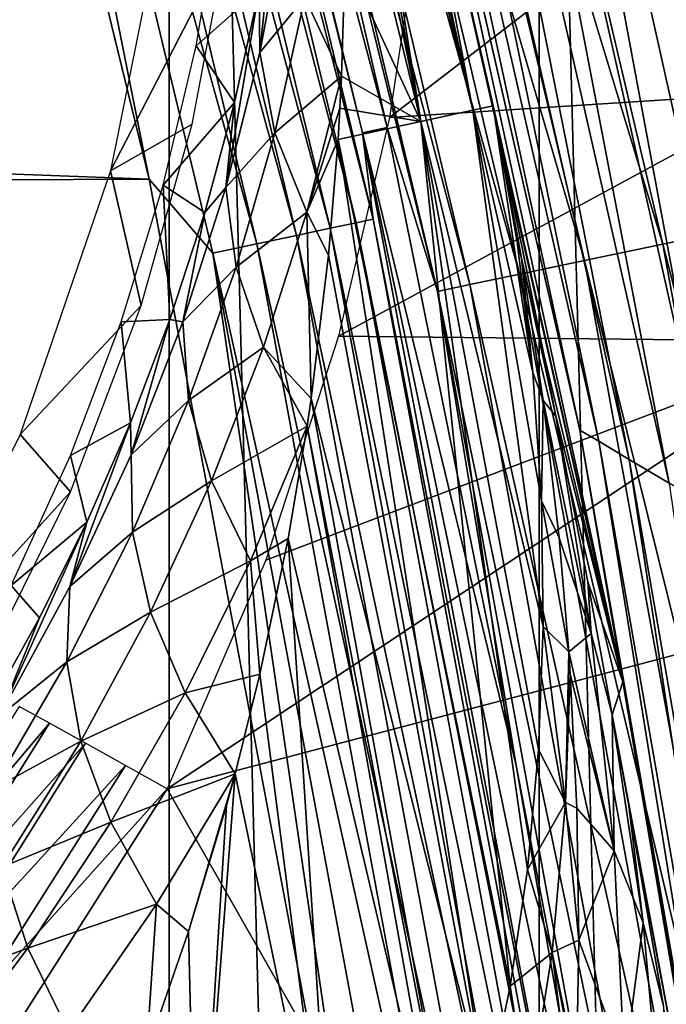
# Model space of a CAD drawing. Header units: millimetres. Extents: x -60 to 60, y -60 to 60.
# Tile 338 of 367: x 53.82 to 55.3, y 9.82 to 12.07. Entities that reach past the tile are written whole.
import ezdxf

# ---------------------------------------------------------------- set-up
doc = ezdxf.new("R2010")
doc.units = ezdxf.units.MM
doc.header["$LTSCALE"] = 81.481481
for name, color, linetype in [('102', 7, 'CONTINUOUS'), ('111', 7, 'CONTINUOUS'), ('113', 7, 'CONTINUOUS'), ('115', 7, 'CONTINUOUS'), ('117', 7, 'CONTINUOUS'), ('209', 7, 'CONTINUOUS'), ('210', 7, 'CONTINUOUS'), ('218', 7, 'CONTINUOUS'), ('224', 7, 'CONTINUOUS'), ('228', 7, 'CONTINUOUS'), ('265', 7, 'CONTINUOUS'), ('269', 7, 'CONTINUOUS'), ('279', 7, 'CONTINUOUS'), ('288', 7, 'CONTINUOUS'), ('296', 7, 'CONTINUOUS'), ('3', 7, 'CONTINUOUS'), ('309', 7, 'CONTINUOUS'), ('87', 7, 'CONTINUOUS'), ('88', 7, 'CONTINUOUS')]:
    doc.layers.add(name, color=color, linetype=linetype)

msp = doc.modelspace()

# ---------------------------------------------------------------- linework, layer by layer
at = {"layer": '102', "color": 7, "linetype": 'Continuous', "true_color": 0xf5f5f5}
for points in [[(53.5289, 10.0333, 2.1842), (53.8892, 10.459, 2.1066), (53.8201, 10.4974, 2.1842), (53.5289, 10.0333, 2.1842)], [(53.5936, 9.9877, 2.1066), (53.8892, 10.459, 2.1066), (53.5289, 10.0333, 2.1842), (53.5936, 9.9877, 2.1066)], [(53.5936, 9.9877, 2.1066), (53.9716, 10.4132, 2.0482), (53.8892, 10.459, 2.1066), (53.5936, 9.9877, 2.1066)], [(53.6707, 9.9335, 2.0482), (53.9716, 10.4132, 2.0482), (53.5936, 9.9877, 2.1066), (53.6707, 9.9335, 2.0482)], [(53.6707, 9.9335, 2.0482), (54.0632, 10.3623, 2.0121), (53.9716, 10.4132, 2.0482), (53.6707, 9.9335, 2.0482)], [(53.7191, 9.8209, 2.0121), (54.0632, 10.3623, 2.0121), (53.6707, 9.9335, 2.0482), (53.7191, 9.8209, 2.0121)], [(53.7191, 9.8209, 2.0121), (54.1589, 10.3091, 2), (54.0632, 10.3623, 2.0121), (53.7191, 9.8209, 2.0121)], [(53.808, 9.7569, 2), (54.1589, 10.3091, 2), (53.7191, 9.8209, 2.0121), (53.808, 9.7569, 2)]]:
    msp.add_3dface(points, dxfattribs=at)
at = {"layer": '111', "color": 7, "linetype": 'Continuous', "true_color": 0xf5f5f5}
for points in [[(55.4628, 12.456, 2.3139), (54.6672, 11.8442, 2.187), (55.5825, 11.9026, 2.1407), (55.4628, 12.456, 2.3139)], [(54.7402, 12.331, 2.3379), (54.6672, 11.8442, 2.187), (55.4628, 12.456, 2.3139), (54.7402, 12.331, 2.3379)], [(54.6672, 11.8442, 2.187), (54.5507, 11.3445, 2.0819), (55.5825, 11.9026, 2.1407), (54.6672, 11.8442, 2.187)], [(55.5825, 11.9026, 2.1407), (54.5507, 11.3445, 2.0819), (55.7022, 11.332, 2.0356), (55.5825, 11.9026, 2.1407)], [(54.3841, 10.8322, 2.0201), (54.1589, 10.3091, 2), (55.7022, 11.332, 2.0356), (54.3841, 10.8322, 2.0201)], [(54.1589, 10.3091, 2), (55.8209, 10.7472, 2), (55.7022, 11.332, 2.0356), (54.1589, 10.3091, 2)], [(54.5507, 11.3445, 2.0819), (54.3841, 10.8322, 2.0201), (55.7022, 11.332, 2.0356), (54.5507, 11.3445, 2.0819)]]:
    msp.add_3dface(points, dxfattribs=at)
at = {"layer": '113', "color": 7, "linetype": 'Continuous', "true_color": 0xf5f5f5}
for points in [[(54.6618, 11.8217, -1.4215), (53.8993, 14.6989, -2.5262), (54.3277, 13.2726, -1.4215), (54.6618, 11.8217, -1.4215)], [(54.6052, 11.8094, -2.5262), (53.8993, 14.6989, -2.5262), (54.6618, 11.8217, -1.4215), (54.6052, 11.8094, -2.5262)], [(54.9571, 10.3624, -1.4215), (54.6052, 11.8094, -2.5262), (54.6618, 11.8217, -1.4215), (54.9571, 10.3624, -1.4215)], [(55.2135, 8.8957, -1.4215), (54.6052, 11.8094, -2.5262), (54.9571, 10.3624, -1.4215), (55.2135, 8.8957, -1.4215)], [(55.1563, 8.8865, -2.5262), (54.6052, 11.8094, -2.5262), (55.2135, 8.8957, -1.4215), (55.1563, 8.8865, -2.5262)]]:
    msp.add_3dface(points, dxfattribs=at)
at = {"layer": '115', "color": 7, "linetype": 'Continuous', "true_color": 0xf5f5f5}
for points in [[(53.8993, 14.6989, -2.5262), (54.6052, 11.8094, -2.5262), (53.9472, 14.4551, -2.633), (53.8993, 14.6989, -2.5262)], [(54.1172, 11.7035, -3), (53.4176, 14.5672, -3), (53.5851, 14.3581, -2.9884), (54.1172, 11.7035, -3)], [(54.6298, 11.6119, -2.633), (53.9086, 14.4448, -2.7337), (53.9472, 14.4551, -2.633), (54.6298, 11.6119, -2.633)], [(54.6052, 11.8094, -2.5262), (54.6298, 11.6119, -2.633), (53.9472, 14.4551, -2.633), (54.6052, 11.8094, -2.5262)], [(54.5907, 11.6036, -2.7337), (53.8499, 14.4291, -2.8235), (53.9086, 14.4448, -2.7337), (54.5907, 11.6036, -2.7337)], [(54.5907, 11.6036, -2.7337), (53.9086, 14.4448, -2.7337), (54.6298, 11.6119, -2.633), (54.5907, 11.6036, -2.7337)], [(54.5313, 11.591, -2.8235), (53.774, 14.4087, -2.898), (53.8499, 14.4291, -2.8235), (54.5313, 11.591, -2.8235)], [(54.5313, 11.591, -2.8235), (53.8499, 14.4291, -2.8235), (54.5907, 11.6036, -2.7337), (54.5313, 11.591, -2.8235)], [(54.4544, 11.5746, -2.898), (53.6843, 14.3847, -2.9539), (53.774, 14.4087, -2.898), (54.4544, 11.5746, -2.898)], [(54.4544, 11.5746, -2.898), (53.774, 14.4087, -2.898), (54.5313, 11.591, -2.8235), (54.4544, 11.5746, -2.898)], [(54.3636, 11.5553, -2.9539), (53.5851, 14.3581, -2.9884), (53.6843, 14.3847, -2.9539), (54.3636, 11.5553, -2.9539)], [(54.3636, 11.5553, -2.9539), (53.6843, 14.3847, -2.9539), (54.4544, 11.5746, -2.898), (54.3636, 11.5553, -2.9539)], [(54.2631, 11.534, -2.9884), (53.5851, 14.3581, -2.9884), (54.3636, 11.5553, -2.9539), (54.2631, 11.534, -2.9884)], [(54.2631, 11.534, -2.9884), (54.1172, 11.7035, -3), (53.5851, 14.3581, -2.9884), (54.2631, 11.534, -2.9884)], [(54.6052, 11.8094, -2.5262), (55.1563, 8.8865, -2.5262), (54.6298, 11.6119, -2.633), (54.6052, 11.8094, -2.5262)], [(54.6634, 8.8067, -3), (54.1172, 11.7035, -3), (54.2631, 11.534, -2.9884), (54.6634, 8.8067, -3)], [(55.1232, 8.7307, -2.7337), (54.5313, 11.591, -2.8235), (54.5907, 11.6036, -2.7337), (55.1232, 8.7307, -2.7337)], [(55.1627, 8.7369, -2.633), (54.5907, 11.6036, -2.7337), (54.6298, 11.6119, -2.633), (55.1627, 8.7369, -2.633)], [(55.1232, 8.7307, -2.7337), (54.5907, 11.6036, -2.7337), (55.1627, 8.7369, -2.633), (55.1232, 8.7307, -2.7337)], [(55.1563, 8.8865, -2.5262), (55.1627, 8.7369, -2.633), (54.6298, 11.6119, -2.633), (55.1563, 8.8865, -2.5262)], [(54.9855, 8.7089, -2.898), (54.3636, 11.5553, -2.9539), (54.4544, 11.5746, -2.898), (54.9855, 8.7089, -2.898)], [(55.0632, 8.7212, -2.8235), (54.4544, 11.5746, -2.898), (54.5313, 11.591, -2.8235), (55.0632, 8.7212, -2.8235)], [(54.9855, 8.7089, -2.898), (54.4544, 11.5746, -2.898), (55.0632, 8.7212, -2.8235), (54.9855, 8.7089, -2.898)], [(55.0632, 8.7212, -2.8235), (54.5313, 11.591, -2.8235), (55.1232, 8.7307, -2.7337), (55.0632, 8.7212, -2.8235)], [(54.8938, 8.6943, -2.9539), (54.2631, 11.534, -2.9884), (54.3636, 11.5553, -2.9539), (54.8938, 8.6943, -2.9539)], [(54.8938, 8.6943, -2.9539), (54.3636, 11.5553, -2.9539), (54.9855, 8.7089, -2.898), (54.8938, 8.6943, -2.9539)], [(54.7924, 8.6783, -2.9884), (54.2631, 11.534, -2.9884), (54.8938, 8.6943, -2.9539), (54.7924, 8.6783, -2.9884)], [(54.7924, 8.6783, -2.9884), (54.6634, 8.8067, -3), (54.2631, 11.534, -2.9884), (54.7924, 8.6783, -2.9884)]]:
    msp.add_3dface(points, dxfattribs=at)
at = {"layer": '117', "color": 7, "linetype": 'Continuous', "true_color": 0xf5f5f5}
for points in [[(55.4669, 14.862), (56.1687, 11.9386), (55.2882, 14.5604, -0.021), (55.4669, 14.862)], [(55.2882, 14.5604, -0.021), (55.9644, 11.6949, -0.021), (55.0512, 14.498, -0.0841), (55.2882, 14.5604, -0.021)], [(55.2882, 14.5604, -0.021), (56.1687, 11.9386), (55.9644, 11.6949, -0.021), (55.2882, 14.5604, -0.021)], [(55.0512, 14.498, -0.0841), (55.7246, 11.6448, -0.0841), (54.8279, 14.4392, -0.1875), (55.0512, 14.498, -0.0841)], [(55.0512, 14.498, -0.0841), (55.9644, 11.6949, -0.021), (55.7246, 11.6448, -0.0841), (55.0512, 14.498, -0.0841)], [(54.8279, 14.4392, -0.1875), (55.4985, 11.5976, -0.1875), (54.6245, 14.3856, -0.3282), (54.8279, 14.4392, -0.1875)], [(54.8279, 14.4392, -0.1875), (55.7246, 11.6448, -0.0841), (55.4985, 11.5976, -0.1875), (54.8279, 14.4392, -0.1875)], [(54.6245, 14.3856, -0.3282), (55.2927, 11.5545, -0.3282), (54.447, 14.3389, -0.5022), (54.6245, 14.3856, -0.3282)], [(54.6245, 14.3856, -0.3282), (55.4985, 11.5976, -0.1875), (55.2927, 11.5545, -0.3282), (54.6245, 14.3856, -0.3282)], [(54.447, 14.3389, -0.5022), (55.1129, 11.517, -0.5022), (54.3002, 14.3002, -0.7047), (54.447, 14.3389, -0.5022)], [(54.447, 14.3389, -0.5022), (55.2927, 11.5545, -0.3282), (55.1129, 11.517, -0.5022), (54.447, 14.3389, -0.5022)], [(54.3002, 14.3002, -0.7047), (54.9644, 11.4859, -0.7047), (54.1884, 14.2708, -0.9298), (54.3002, 14.3002, -0.7047)], [(54.3002, 14.3002, -0.7047), (55.1129, 11.517, -0.5022), (54.9644, 11.4859, -0.7047), (54.3002, 14.3002, -0.7047)], [(54.1884, 14.2708, -0.9298), (54.8512, 11.4623, -0.9298), (54.1148, 14.2514, -1.1711), (54.1884, 14.2708, -0.9298)], [(54.1884, 14.2708, -0.9298), (54.9644, 11.4859, -0.7047), (54.8512, 11.4623, -0.9298), (54.1884, 14.2708, -0.9298)], [(54.1148, 14.2514, -1.1711), (54.8512, 11.4623, -0.9298), (54.7767, 11.4467, -1.1711), (54.1148, 14.2514, -1.1711)], [(54.3277, 13.2726, -1.4215), (54.1148, 14.2514, -1.1711), (54.7767, 11.4467, -1.1711), (54.3277, 13.2726, -1.4215)], [(54.6618, 11.8217, -1.4215), (54.3277, 13.2726, -1.4215), (54.7767, 11.4467, -1.1711), (54.6618, 11.8217, -1.4215)], [(54.9571, 10.3624, -1.4215), (54.6618, 11.8217, -1.4215), (54.7767, 11.4467, -1.1711), (54.9571, 10.3624, -1.4215)], [(55.4985, 11.5976, -0.1875), (56.022, 8.7252, -0.1875), (55.2927, 11.5545, -0.3282), (55.4985, 11.5976, -0.1875)], [(55.2927, 11.5545, -0.3282), (55.8142, 8.6928, -0.3282), (55.1129, 11.517, -0.5022), (55.2927, 11.5545, -0.3282)], [(55.2927, 11.5545, -0.3282), (56.022, 8.7252, -0.1875), (55.8142, 8.6928, -0.3282), (55.2927, 11.5545, -0.3282)], [(55.1129, 11.517, -0.5022), (55.6327, 8.6646, -0.5022), (54.9644, 11.4859, -0.7047), (55.1129, 11.517, -0.5022)], [(55.1129, 11.517, -0.5022), (55.8142, 8.6928, -0.3282), (55.6327, 8.6646, -0.5022), (55.1129, 11.517, -0.5022)], [(54.9644, 11.4859, -0.7047), (55.4828, 8.6412, -0.7047), (54.8512, 11.4623, -0.9298), (54.9644, 11.4859, -0.7047)], [(54.9644, 11.4859, -0.7047), (55.6327, 8.6646, -0.5022), (55.4828, 8.6412, -0.7047), (54.9644, 11.4859, -0.7047)], [(54.8512, 11.4623, -0.9298), (55.3686, 8.6234, -0.9298), (54.7767, 11.4467, -1.1711), (54.8512, 11.4623, -0.9298)], [(54.8512, 11.4623, -0.9298), (55.4828, 8.6412, -0.7047), (55.3686, 8.6234, -0.9298), (54.8512, 11.4623, -0.9298)], [(54.7767, 11.4467, -1.1711), (55.3686, 8.6234, -0.9298), (55.2934, 8.6117, -1.1711), (54.7767, 11.4467, -1.1711)], [(54.9571, 10.3624, -1.4215), (54.7767, 11.4467, -1.1711), (55.2934, 8.6117, -1.1711), (54.9571, 10.3624, -1.4215)], [(55.2135, 8.8957, -1.4215), (54.9571, 10.3624, -1.4215), (55.2934, 8.6117, -1.1711), (55.2135, 8.8957, -1.4215)]]:
    msp.add_3dface(points, dxfattribs=at)
at = {"layer": '209', "color": 151, "linetype": 'Continuous', "true_color": 0x7dbfed}
for points in [[(53.6, 0, 28.5), (54.1628, -17.5981, 28.5), (53.1675, 20.4088, 28.5), (53.6, 0, 28.5)], [(53.1675, 20.4088, 28.5), (54.1628, -17.5981, 28.5), (54.1628, 17.5981, 28.5), (53.1675, 20.4088, 28.5)], [(54.1628, 17.5981, 28.5), (55.0096, -14.7394, 28.5), (55.0096, 14.7394, 28.5), (54.1628, 17.5981, 28.5)], [(54.1628, -17.5981, 28.5), (55.0096, -14.7394, 28.5), (54.1628, 17.5981, 28.5), (54.1628, -17.5981, 28.5)], [(55.0096, 14.7394, 28.5), (55.7056, -11.8402, 28.5), (55.7056, 11.8402, 28.5), (55.0096, 14.7394, 28.5)], [(55.0096, -14.7394, 28.5), (55.7056, -11.8402, 28.5), (55.0096, 14.7394, 28.5), (55.0096, -14.7394, 28.5)]]:
    msp.add_3dface(points, dxfattribs=at)
at = {"layer": '210', "color": 151, "linetype": 'Continuous', "true_color": 0x7dbfed}
for points in [[(54.8145, 14.5034, 25.5), (54.9718, 14.9035, 25.5), (55.477, 11.7158, 25.5), (54.8145, 14.5034, 25.5)], [(54.9718, 14.9035, 25.5), (55.6694, 12.0389, 25.5), (55.477, 11.7158, 25.5), (54.9718, 14.9035, 25.5)]]:
    msp.add_3dface(points, dxfattribs=at)
at = {"layer": '218', "color": 151, "linetype": 'Continuous', "true_color": 0x7dbfed}
for points in [[(54.2789, 12.3304, 13.9913), (54.3692, 12.1365, 20.7804), (54.2247, 12.0079, 13.9913), (54.2789, 12.3304, 13.9913)], [(54.3692, 12.1365, 20.7804), (54.3129, 11.8784, 20.4846), (54.2247, 12.0079, 13.9913), (54.3692, 12.1365, 20.7804)], [(54.2247, 12.0079, 13.9913), (54.3129, 11.8784, 20.4846), (54.1495, 11.6897, 13.9913), (54.2247, 12.0079, 13.9913)], [(54.3129, 11.8784, 20.4846), (54.2445, 11.6268, 20.1994), (54.1495, 11.6897, 13.9913), (54.3129, 11.8784, 20.4846)], [(54.1495, 11.6897, 13.9913), (54.1648, 11.3825, 19.9254), (54.0536, 11.377, 13.9913), (54.1495, 11.6897, 13.9913)], [(54.2445, 11.6268, 20.1994), (54.1648, 11.3825, 19.9254), (54.1495, 11.6897, 13.9913), (54.2445, 11.6268, 20.1994)], [(54.0536, 11.377, 13.9913), (54.0746, 11.1463, 19.6634), (53.9376, 11.0713, 13.9913), (54.0536, 11.377, 13.9913)], [(54.1648, 11.3825, 19.9254), (54.0746, 11.1463, 19.6634), (54.0536, 11.377, 13.9913), (54.1648, 11.3825, 19.9254)], [(54.0746, 11.1463, 19.6634), (53.9748, 10.9187, 19.4137), (53.9376, 11.0713, 13.9913), (54.0746, 11.1463, 19.6634)], [(53.9376, 11.0713, 13.9913), (53.9748, 10.9187, 19.4137), (53.8019, 10.7737, 13.9913), (53.9376, 11.0713, 13.9913)], [(53.9748, 10.9187, 19.4137), (53.8662, 10.7001, 19.1766), (53.8019, 10.7737, 13.9913), (53.9748, 10.9187, 19.4137)], [(53.8662, 10.7001, 19.1766), (53.7499, 10.491, 18.9526), (53.8019, 10.7737, 13.9913), (53.8662, 10.7001, 19.1766)]]:
    msp.add_3dface(points, dxfattribs=at)
at = {"layer": '224', "color": 151, "linetype": 'Continuous', "true_color": 0x7dbfed}
msp.add_3dface([(55.6694, 12.0389, 25.5), (54.9718, 14.9035, 25.5), (55.346, 13.9063, 25.5123), (55.6694, 12.0389, 25.5)], dxfattribs=at)
at = {"layer": '228', "color": 151, "linetype": 'Continuous', "true_color": 0x7dbfed}
for points in [[(55.0096, 14.7394, 28.5), (55.7056, 11.8402, 28.5), (55.1793, 14.5317, 28.4876), (55.0096, 14.7394, 28.5)], [(55.2816, 14.5587, 28.4507), (55.9578, 11.6935, 28.4507), (55.3734, 14.5828, 28.3911), (55.2816, 14.5587, 28.4507)], [(55.1793, 14.5317, 28.4876), (55.8542, 11.6719, 28.4876), (55.2816, 14.5587, 28.4507), (55.1793, 14.5317, 28.4876)], [(55.2816, 14.5587, 28.4507), (55.8542, 11.6719, 28.4876), (55.9578, 11.6935, 28.4507), (55.2816, 14.5587, 28.4507)], [(55.1793, 14.5317, 28.4876), (55.7056, 11.8402, 28.5), (55.8542, 11.6719, 28.4876), (55.1793, 14.5317, 28.4876)]]:
    msp.add_3dface(points, dxfattribs=at)
at = {"layer": '265', "color": 151, "linetype": 'Continuous', "true_color": 0x7dbfed}
for points in [[(54.6169, 13.249, 25.0087), (55.2011, 10.5535, 25.0087), (54.6255, 13.0945, 23.4127), (54.6169, 13.249, 25.0087)], [(54.6255, 13.0945, 23.4127), (55.2011, 10.5535, 25.0087), (54.9043, 11.8711, 23.4127), (54.6255, 13.0945, 23.4127)], [(54.9043, 11.8711, 23.4127), (55.2011, 10.5535, 25.0087), (54.9065, 11.8612, 23.4127), (54.9043, 11.8711, 23.4127)], [(54.9065, 11.8612, 23.4127), (55.2011, 10.5535, 25.0087), (55.0194, 11.3062, 23.1848), (54.9065, 11.8612, 23.4127)], [(55.0194, 11.3062, 23.1848), (55.2011, 10.5535, 25.0087), (55.0479, 11.1614, 23.1245), (55.0194, 11.3062, 23.1848)], [(55.0479, 11.1614, 23.1245), (55.2011, 10.5535, 25.0087), (55.1205, 10.7826, 22.9642), (55.0479, 11.1614, 23.1245)], [(55.1205, 10.7826, 22.9642), (55.2011, 10.5535, 25.0087), (55.1768, 10.4784, 22.8324), (55.1205, 10.7826, 22.9642)], [(55.2011, 10.5535, 25.0087), (55.5846, 8.3, 25.0087), (55.1768, 10.4784, 22.8324), (55.2011, 10.5535, 25.0087)], [(55.1768, 10.4784, 22.8324), (55.5846, 8.3, 25.0087), (55.2143, 10.2699, 22.7401), (55.1768, 10.4784, 22.8324)], [(55.2143, 10.2699, 22.7401), (55.5846, 8.3, 25.0087), (55.2938, 9.8119, 22.5304), (55.2143, 10.2699, 22.7401)]]:
    msp.add_3dface(points, dxfattribs=at)
at = {"layer": '269', "color": 151, "linetype": 'Continuous', "true_color": 0x7dbfed}
for points in [[(54.3175, 14.3186, 23.4127), (54.8576, 11.861, 22.8044), (54.3976, 13.9666, 23.1557), (54.3175, 14.3186, 23.4127)], [(54.3175, 14.3186, 23.4127), (54.6255, 13.0945, 23.4127), (54.8576, 11.861, 22.8044), (54.3175, 14.3186, 23.4127)], [(54.3976, 13.9666, 23.1557), (54.8576, 11.861, 22.8044), (54.4621, 13.6131, 22.9003), (54.3976, 13.9666, 23.1557)], [(54.4621, 13.6131, 22.9003), (54.8576, 11.861, 22.8044), (54.4743, 13.535, 22.8443), (54.4621, 13.6131, 22.9003)], [(54.4743, 13.535, 22.8443), (54.8576, 11.861, 22.8044), (54.5112, 13.2591, 22.6473), (54.4743, 13.535, 22.8443)], [(54.5112, 13.2591, 22.6473), (54.7387, 11.8353, 22.2064), (54.5447, 12.9059, 22.3976), (54.5112, 13.2591, 22.6473)], [(54.8576, 11.861, 22.8044), (54.7387, 11.8353, 22.2064), (54.5112, 13.2591, 22.6473), (54.8576, 11.861, 22.8044)], [(54.6255, 13.0945, 23.4127), (54.9043, 11.8711, 23.4127), (54.8576, 11.861, 22.8044), (54.6255, 13.0945, 23.4127)], [(54.5447, 12.9059, 22.3976), (54.7387, 11.8353, 22.2064), (54.5552, 12.7393, 22.2806), (54.5447, 12.9059, 22.3976)], [(54.5552, 12.7393, 22.2806), (54.7387, 11.8353, 22.2064), (54.5628, 12.555, 22.1519), (54.5552, 12.7393, 22.2806)], [(54.5628, 12.555, 22.1519), (54.7387, 11.8353, 22.2064), (54.5657, 12.2077, 21.9112), (54.5628, 12.555, 22.1519)], [(54.5657, 12.2077, 21.9112), (54.7387, 11.8353, 22.2064), (54.5577, 11.9384, 21.7263), (54.5657, 12.2077, 21.9112)], [(54.5577, 11.9384, 21.7263), (54.7387, 11.8353, 22.2064), (54.5539, 11.8654, 21.6765), (54.5577, 11.9384, 21.7263)], [(54.9043, 11.8711, 23.4127), (54.9949, 11.2613, 22.8873), (54.8576, 11.861, 22.8044), (54.9043, 11.8711, 23.4127)], [(54.9949, 11.2613, 22.8873), (54.9043, 11.8711, 23.4127), (54.9589, 11.5597, 23.1488), (54.9949, 11.2613, 22.8873)], [(54.9043, 11.8711, 23.4127), (54.9065, 11.8612, 23.4127), (54.9589, 11.5597, 23.1488), (54.9043, 11.8711, 23.4127)], [(54.7387, 11.8353, 22.2064), (54.5496, 11.7937, 21.6275), (54.5539, 11.8654, 21.6765), (54.7387, 11.8353, 22.2064)], [(54.8576, 11.861, 22.8044), (55.019, 10.6801, 22.377), (54.7387, 11.8353, 22.2064), (54.8576, 11.861, 22.8044)], [(54.9949, 11.2613, 22.8873), (55.0148, 10.9677, 22.6297), (54.8576, 11.861, 22.8044), (54.9949, 11.2613, 22.8873)], [(55.0148, 10.9677, 22.6297), (55.019, 10.6801, 22.377), (54.8576, 11.861, 22.8044), (55.0148, 10.9677, 22.6297)], [(54.7387, 11.8353, 22.2064), (54.9429, 9.8579, 21.6533), (54.5496, 11.7937, 21.6275), (54.7387, 11.8353, 22.2064)], [(54.9825, 10.1249, 21.8885), (54.9429, 9.8579, 21.6533), (54.7387, 11.8353, 22.2064), (54.9825, 10.1249, 21.8885)], [(55.019, 10.6801, 22.377), (55.0081, 10.3991, 22.1299), (54.7387, 11.8353, 22.2064), (55.019, 10.6801, 22.377)], [(55.0081, 10.3991, 22.1299), (54.9825, 10.1249, 21.8885), (54.7387, 11.8353, 22.2064), (55.0081, 10.3991, 22.1299)], [(54.5496, 11.7937, 21.6275), (54.8899, 9.5991, 21.4251), (54.5279, 11.5296, 21.4483), (54.5496, 11.7937, 21.6275)], [(54.9429, 9.8579, 21.6533), (54.8899, 9.5991, 21.4251), (54.5496, 11.7937, 21.6275), (54.9429, 9.8579, 21.6533)], [(54.5279, 11.5296, 21.4483), (54.8899, 9.5991, 21.4251), (54.4881, 11.2013, 21.2276), (54.5279, 11.5296, 21.4483)], [(54.4881, 11.2013, 21.2276), (54.8243, 9.3493, 21.2047), (54.4788, 11.1381, 21.1854), (54.4881, 11.2013, 21.2276)], [(54.8899, 9.5991, 21.4251), (54.8243, 9.3493, 21.2047), (54.4881, 11.2013, 21.2276), (54.8899, 9.5991, 21.4251)], [(54.4788, 11.1381, 21.1854), (54.8087, 9.2971, 21.1586), (54.4354, 10.8815, 21.0147), (54.4788, 11.1381, 21.1854)], [(54.8243, 9.3493, 21.2047), (54.8087, 9.2971, 21.1586), (54.4788, 11.1381, 21.1854), (54.8243, 9.3493, 21.2047)], [(54.4354, 10.8815, 21.0147), (54.5402, 9.252, 20.7047), (54.3705, 10.5712, 20.8103), (54.4354, 10.8815, 21.0147)], [(54.8087, 9.2971, 21.1586), (54.5402, 9.252, 20.7047), (54.4354, 10.8815, 21.0147), (54.8087, 9.2971, 21.1586)], [(54.3705, 10.5712, 20.8103), (54.5402, 9.252, 20.7047), (54.3139, 10.3437, 20.6617), (54.3705, 10.5712, 20.8103)], [(54.3139, 10.3437, 20.6617), (54.2261, 9.1987, 20.2823), (54.2943, 10.2713, 20.6147), (54.3139, 10.3437, 20.6617)], [(54.5402, 9.252, 20.7047), (54.2261, 9.1987, 20.2823), (54.3139, 10.3437, 20.6617), (54.5402, 9.252, 20.7047)], [(54.2943, 10.2713, 20.6147), (54.2261, 9.1987, 20.2823), (54.2076, 9.9825, 20.4284), (54.2943, 10.2713, 20.6147)], [(54.2076, 9.9825, 20.4284), (54.2261, 9.1987, 20.2823), (54.1112, 9.7052, 20.2515), (54.2076, 9.9825, 20.4284)]]:
    msp.add_3dface(points, dxfattribs=at)
at = {"layer": '279', "color": 151, "linetype": 'Continuous', "true_color": 0x7dbfed}
for points in [[(54.3692, 12.1365, 20.7804), (54.4126, 12.4004, 21.0861), (54.3704, 11.9927, 21.0129), (54.3692, 12.1365, 20.7804)], [(54.3704, 11.9927, 21.0129), (54.4126, 12.4004, 21.0861), (54.4287, 12.3021, 21.3726), (54.3704, 11.9927, 21.0129)], [(54.3704, 11.9927, 21.0129), (54.4287, 12.3021, 21.3726), (54.4737, 12.1184, 21.5546), (54.3704, 11.9927, 21.0129)], [(54.5657, 12.2077, 21.9112), (54.5577, 11.9384, 21.7263), (54.4737, 12.1184, 21.5546), (54.5657, 12.2077, 21.9112)], [(54.2925, 11.6841, 20.6579), (54.3692, 12.1365, 20.7804), (54.3704, 11.9927, 21.0129), (54.2925, 11.6841, 20.6579)], [(54.3129, 11.8784, 20.4846), (54.3692, 12.1365, 20.7804), (54.2925, 11.6841, 20.6579), (54.3129, 11.8784, 20.4846)], [(54.4046, 11.8092, 21.1975), (54.3704, 11.9927, 21.0129), (54.4737, 12.1184, 21.5546), (54.4046, 11.8092, 21.1975)], [(54.5577, 11.9384, 21.7263), (54.4046, 11.8092, 21.1975), (54.4737, 12.1184, 21.5546), (54.5577, 11.9384, 21.7263)], [(54.2925, 11.6841, 20.6579), (54.3704, 11.9927, 21.0129), (54.4046, 11.8092, 21.1975), (54.2925, 11.6841, 20.6579)], [(54.4046, 11.8092, 21.1975), (54.5577, 11.9384, 21.7263), (54.4779, 11.6274, 21.3721), (54.4046, 11.8092, 21.1975)], [(54.5577, 11.9384, 21.7263), (54.5539, 11.8654, 21.6765), (54.4779, 11.6274, 21.3721), (54.5577, 11.9384, 21.7263)], [(54.2445, 11.6268, 20.1994), (54.3129, 11.8784, 20.4846), (54.2925, 11.6841, 20.6579), (54.2445, 11.6268, 20.1994)], [(54.5539, 11.8654, 21.6765), (54.5496, 11.7937, 21.6275), (54.4779, 11.6274, 21.3721), (54.5539, 11.8654, 21.6765)], [(54.316, 11.5018, 20.8455), (54.2925, 11.6841, 20.6579), (54.4046, 11.8092, 21.1975), (54.316, 11.5018, 20.8455)], [(54.316, 11.5018, 20.8455), (54.4046, 11.8092, 21.1975), (54.4779, 11.6274, 21.3721), (54.316, 11.5018, 20.8455)], [(54.5496, 11.7937, 21.6275), (54.5279, 11.5296, 21.4483), (54.4779, 11.6274, 21.3721), (54.5496, 11.7937, 21.6275)], [(54.1945, 11.3773, 20.3086), (54.2925, 11.6841, 20.6579), (54.316, 11.5018, 20.8455), (54.1945, 11.3773, 20.3086)], [(54.1945, 11.3773, 20.3086), (54.2445, 11.6268, 20.1994), (54.2925, 11.6841, 20.6579), (54.1945, 11.3773, 20.3086)], [(54.1648, 11.3825, 19.9254), (54.2445, 11.6268, 20.1994), (54.1945, 11.3773, 20.3086), (54.1648, 11.3825, 19.9254)], [(54.3786, 11.3187, 21.0229), (54.316, 11.5018, 20.8455), (54.4779, 11.6274, 21.3721), (54.3786, 11.3187, 21.0229)], [(54.4881, 11.2013, 21.2276), (54.3786, 11.3187, 21.0229), (54.4779, 11.6274, 21.3721), (54.4881, 11.2013, 21.2276)], [(54.5279, 11.5296, 21.4483), (54.4881, 11.2013, 21.2276), (54.4779, 11.6274, 21.3721), (54.5279, 11.5296, 21.4483)], [(54.2075, 11.1972, 20.4994), (54.1945, 11.3773, 20.3086), (54.316, 11.5018, 20.8455), (54.2075, 11.1972, 20.4994)], [(54.2075, 11.1972, 20.4994), (54.316, 11.5018, 20.8455), (54.3786, 11.3187, 21.0229), (54.2075, 11.1972, 20.4994)], [(54.0746, 11.1463, 19.6634), (54.1648, 11.3825, 19.9254), (54.0759, 11.0728, 19.966), (54.0746, 11.1463, 19.6634)], [(54.0759, 11.0728, 19.966), (54.1648, 11.3825, 19.9254), (54.1945, 11.3773, 20.3086), (54.0759, 11.0728, 19.966)], [(54.0759, 11.0728, 19.966), (54.1945, 11.3773, 20.3086), (54.2075, 11.1972, 20.4994), (54.0759, 11.0728, 19.966)], [(54.2596, 11.0137, 20.68), (54.2075, 11.1972, 20.4994), (54.3786, 11.3187, 21.0229), (54.2596, 11.0137, 20.68)], [(54.4788, 11.1381, 21.1854), (54.2596, 11.0137, 20.68), (54.3786, 11.3187, 21.0229), (54.4788, 11.1381, 21.1854)], [(54.4881, 11.2013, 21.2276), (54.4788, 11.1381, 21.1854), (54.3786, 11.3187, 21.0229), (54.4881, 11.2013, 21.2276)], [(54.0789, 10.8961, 20.1604), (54.0759, 11.0728, 19.966), (54.2075, 11.1972, 20.4994), (54.0789, 10.8961, 20.1604)], [(54.0789, 10.8961, 20.1604), (54.2075, 11.1972, 20.4994), (54.2596, 11.0137, 20.68), (54.0789, 10.8961, 20.1604)], [(53.936, 10.7718, 19.6312), (54.0746, 11.1463, 19.6634), (54.0759, 11.0728, 19.966), (53.936, 10.7718, 19.6312)], [(53.9748, 10.9187, 19.4137), (54.0746, 11.1463, 19.6634), (53.936, 10.7718, 19.6312), (53.9748, 10.9187, 19.4137)], [(54.2596, 11.0137, 20.68), (54.4788, 11.1381, 21.1854), (54.3494, 10.8308, 20.8459), (54.2596, 11.0137, 20.68)], [(54.4788, 11.1381, 21.1854), (54.4354, 10.8815, 21.0147), (54.3494, 10.8308, 20.8459), (54.4788, 11.1381, 21.1854)], [(53.936, 10.7718, 19.6312), (54.0759, 11.0728, 19.966), (54.0789, 10.8961, 20.1604), (53.936, 10.7718, 19.6312)], [(54.1205, 10.7133, 20.3445), (54.0789, 10.8961, 20.1604), (54.2596, 11.0137, 20.68), (54.1205, 10.7133, 20.3445)], [(54.1205, 10.7133, 20.3445), (54.2596, 11.0137, 20.68), (54.3494, 10.8308, 20.8459), (54.1205, 10.7133, 20.3445)], [(53.7741, 10.4752, 19.3057), (53.9748, 10.9187, 19.4137), (53.936, 10.7718, 19.6312), (53.7741, 10.4752, 19.3057)], [(53.8662, 10.7001, 19.1766), (53.9748, 10.9187, 19.4137), (53.7741, 10.4752, 19.3057), (53.8662, 10.7001, 19.1766)], [(53.9294, 10.5995, 19.8296), (53.936, 10.7718, 19.6312), (54.0789, 10.8961, 20.1604), (53.9294, 10.5995, 19.8296)], [(53.9294, 10.5995, 19.8296), (54.0789, 10.8961, 20.1604), (54.1205, 10.7133, 20.3445), (53.9294, 10.5995, 19.8296)], [(54.4354, 10.8815, 21.0147), (54.3705, 10.5712, 20.8103), (54.3494, 10.8308, 20.8459), (54.4354, 10.8815, 21.0147)], [(54.1998, 10.5284, 20.5136), (54.1205, 10.7133, 20.3445), (54.3494, 10.8308, 20.8459), (54.1998, 10.5284, 20.5136)], [(54.3705, 10.5712, 20.8103), (54.1998, 10.5284, 20.5136), (54.3494, 10.8308, 20.8459), (54.3705, 10.5712, 20.8103)], [(53.7741, 10.4752, 19.3057), (53.936, 10.7718, 19.6312), (53.9294, 10.5995, 19.8296), (53.7741, 10.4752, 19.3057)], [(53.7499, 10.491, 18.9526), (53.8662, 10.7001, 19.1766), (53.7741, 10.4752, 19.3057), (53.7499, 10.491, 18.9526)], [(53.961, 10.4184, 20.0175), (53.9294, 10.5995, 19.8296), (54.1205, 10.7133, 20.3445), (53.961, 10.4184, 20.0175)], [(53.961, 10.4184, 20.0175), (54.1205, 10.7133, 20.3445), (54.1998, 10.5284, 20.5136), (53.961, 10.4184, 20.0175)], [(53.7587, 10.3085, 19.5084), (53.7741, 10.4752, 19.3057), (53.9294, 10.5995, 19.8296), (53.7587, 10.3085, 19.5084)], [(53.7587, 10.3085, 19.5084), (53.9294, 10.5995, 19.8296), (53.961, 10.4184, 20.0175), (53.7587, 10.3085, 19.5084)], [(54.3705, 10.5712, 20.8103), (54.3139, 10.3437, 20.6617), (54.1998, 10.5284, 20.5136), (54.3705, 10.5712, 20.8103)], [(54.0299, 10.2326, 20.1902), (53.961, 10.4184, 20.0175), (54.1998, 10.5284, 20.5136), (54.0299, 10.2326, 20.1902)], [(54.3139, 10.3437, 20.6617), (54.0299, 10.2326, 20.1902), (54.1998, 10.5284, 20.5136), (54.3139, 10.3437, 20.6617)], [(53.7807, 10.1302, 19.7005), (53.7587, 10.3085, 19.5084), (53.961, 10.4184, 20.0175), (53.7807, 10.1302, 19.7005)], [(53.7807, 10.1302, 19.7005), (53.961, 10.4184, 20.0175), (54.0299, 10.2326, 20.1902), (53.7807, 10.1302, 19.7005)], [(54.0299, 10.2326, 20.1902), (54.3139, 10.3437, 20.6617), (54.1338, 10.0452, 20.3423), (54.0299, 10.2326, 20.1902)], [(54.3139, 10.3437, 20.6617), (54.2076, 9.9825, 20.4284), (54.1338, 10.0452, 20.3423), (54.3139, 10.3437, 20.6617)], [(54.3139, 10.3437, 20.6617), (54.2943, 10.2713, 20.6147), (54.2076, 9.9825, 20.4284), (54.3139, 10.3437, 20.6617)], [(53.8395, 9.9445, 19.8771), (53.7807, 10.1302, 19.7005), (54.0299, 10.2326, 20.1902), (53.8395, 9.9445, 19.8771)], [(53.8395, 9.9445, 19.8771), (54.0299, 10.2326, 20.1902), (54.1338, 10.0452, 20.3423), (53.8395, 9.9445, 19.8771)], [(53.5793, 9.85, 19.3951), (53.7807, 10.1302, 19.7005), (53.8395, 9.9445, 19.8771), (53.5793, 9.85, 19.3951)], [(53.9329, 9.7545, 20.0329), (53.8395, 9.9445, 19.8771), (54.1338, 10.0452, 20.3423), (53.9329, 9.7545, 20.0329)], [(54.1112, 9.7052, 20.2515), (53.9329, 9.7545, 20.0329), (54.1338, 10.0452, 20.3423), (54.1112, 9.7052, 20.2515)], [(54.2076, 9.9825, 20.4284), (54.1112, 9.7052, 20.2515), (54.1338, 10.0452, 20.3423), (54.2076, 9.9825, 20.4284)], [(53.6284, 9.6653, 19.576), (53.5793, 9.85, 19.3951), (53.8395, 9.9445, 19.8771), (53.6284, 9.6653, 19.576)], [(53.6284, 9.6653, 19.576), (53.8395, 9.9445, 19.8771), (53.9329, 9.7545, 20.0329), (53.6284, 9.6653, 19.576)]]:
    msp.add_3dface(points, dxfattribs=at)
at = {"layer": '288', "color": 151, "linetype": 'Continuous', "true_color": 0x7dbfed}
for points in [[(54.8145, 14.5034, 25.5), (55.477, 11.7158, 25.5), (54.8887, 13.7748, 25.4877), (54.8145, 14.5034, 25.5)], [(55.1023, 11.1292, 25.118), (54.6169, 13.249, 25.0087), (54.445, 13.9949, 25.118), (55.1023, 11.1292, 25.118)], [(55.1023, 11.1292, 25.118), (54.445, 13.9949, 25.118), (54.4897, 13.9734, 25.2221), (55.1023, 11.1292, 25.118)], [(55.146, 11.1041, 25.2221), (54.4897, 13.9734, 25.2221), (54.5608, 13.9373, 25.3154), (55.146, 11.1041, 25.2221)], [(55.146, 11.1041, 25.2221), (55.1023, 11.1292, 25.118), (54.4897, 13.9734, 25.2221), (55.146, 11.1041, 25.2221)], [(55.2156, 11.0622, 25.3154), (55.146, 11.1041, 25.2221), (54.5608, 13.9373, 25.3154), (55.2156, 11.0622, 25.3154)], [(55.2156, 11.0622, 25.3154), (54.5608, 13.9373, 25.3154), (54.6542, 13.891, 25.3931), (55.2156, 11.0622, 25.3154)], [(55.3069, 11.0083, 25.3931), (54.6542, 13.891, 25.3931), (54.7652, 13.8361, 25.4515), (55.3069, 11.0083, 25.3931)], [(55.3069, 11.0083, 25.3931), (55.2156, 11.0622, 25.3154), (54.6542, 13.891, 25.3931), (55.3069, 11.0083, 25.3931)], [(55.4156, 10.9444, 25.4515), (55.3069, 11.0083, 25.3931), (54.7652, 13.8361, 25.4515), (55.4156, 10.9444, 25.4515)], [(54.8887, 13.7748, 25.4877), (55.4156, 10.9444, 25.4515), (54.7652, 13.8361, 25.4515), (54.8887, 13.7748, 25.4877)], [(54.8887, 13.7748, 25.4877), (55.477, 11.7158, 25.5), (55.5364, 10.873, 25.4877), (54.8887, 13.7748, 25.4877)], [(54.8887, 13.7748, 25.4877), (55.5364, 10.873, 25.4877), (55.4156, 10.9444, 25.4515), (54.8887, 13.7748, 25.4877)], [(55.2011, 10.5535, 25.0087), (54.6169, 13.249, 25.0087), (55.1023, 11.1292, 25.118), (55.2011, 10.5535, 25.0087)], [(55.6088, 8.2332, 25.118), (55.2011, 10.5535, 25.0087), (55.1023, 11.1292, 25.118), (55.6088, 8.2332, 25.118)], [(55.6088, 8.2332, 25.118), (55.1023, 11.1292, 25.118), (55.146, 11.1041, 25.2221), (55.6088, 8.2332, 25.118)], [(55.6513, 8.2045, 25.2221), (55.146, 11.1041, 25.2221), (55.2156, 11.0622, 25.3154), (55.6513, 8.2045, 25.2221)], [(55.6513, 8.2045, 25.2221), (55.6088, 8.2332, 25.118), (55.146, 11.1041, 25.2221), (55.6513, 8.2045, 25.2221)], [(55.7189, 8.1568, 25.3154), (55.6513, 8.2045, 25.2221), (55.2156, 11.0622, 25.3154), (55.7189, 8.1568, 25.3154)], [(55.7189, 8.1568, 25.3154), (55.2156, 11.0622, 25.3154), (55.3069, 11.0083, 25.3931), (55.7189, 8.1568, 25.3154)], [(55.5846, 8.3, 25.0087), (55.2011, 10.5535, 25.0087), (55.6088, 8.2332, 25.118), (55.5846, 8.3, 25.0087)]]:
    msp.add_3dface(points, dxfattribs=at)
at = {"layer": '296', "color": 151, "linetype": 'Continuous', "true_color": 0x7dbfed}
for points in [[(54.9589, 11.5597, 23.1488), (54.9065, 11.8612, 23.4127), (54.9692, 11.5229, 23.1695), (54.9589, 11.5597, 23.1488)], [(54.9949, 11.2613, 22.8873), (54.9589, 11.5597, 23.1488), (54.9692, 11.5229, 23.1695), (54.9949, 11.2613, 22.8873)], [(55.0183, 11.1973, 22.9343), (54.9949, 11.2613, 22.8873), (54.9692, 11.5229, 23.1695), (55.0183, 11.1973, 22.9343)], [(55.0148, 10.9677, 22.6297), (54.9949, 11.2613, 22.8873), (55.0183, 11.1973, 22.9343), (55.0148, 10.9677, 22.6297)], [(55.0549, 10.8829, 22.7059), (55.0148, 10.9677, 22.6297), (55.0183, 11.1973, 22.9343), (55.0549, 10.8829, 22.7059)], [(55.0773, 10.622, 22.5153), (55.0148, 10.9677, 22.6297), (55.0549, 10.8829, 22.7059), (55.0773, 10.622, 22.5153)], [(55.019, 10.6801, 22.377), (55.0148, 10.9677, 22.6297), (55.0773, 10.622, 22.5153), (55.019, 10.6801, 22.377)], [(55.0081, 10.3991, 22.1299), (55.019, 10.6801, 22.377), (55.07, 10.278, 22.2094), (55.0081, 10.3991, 22.1299)], [(55.07, 10.278, 22.2094), (55.019, 10.6801, 22.377), (55.0773, 10.622, 22.5153), (55.07, 10.278, 22.2094)], [(55.07, 10.278, 22.2094), (55.0773, 10.622, 22.5153), (55.0807, 10.572, 22.4786), (55.07, 10.278, 22.2094)], [(55.07, 10.278, 22.2094), (55.0807, 10.572, 22.4786), (55.0958, 10.2652, 22.2524), (55.07, 10.278, 22.2094)], [(54.9825, 10.1249, 21.8885), (55.0081, 10.3991, 22.1299), (55.07, 10.278, 22.2094), (54.9825, 10.1249, 21.8885)], [(55.0395, 9.935, 21.9037), (54.9825, 10.1249, 21.8885), (55.07, 10.278, 22.2094), (55.0395, 9.935, 21.9037)], [(55.0395, 9.935, 21.9037), (55.07, 10.278, 22.2094), (55.1003, 9.963, 22.0275), (55.0395, 9.935, 21.9037)], [(55.1003, 9.963, 22.0275), (55.07, 10.278, 22.2094), (55.0958, 10.2652, 22.2524), (55.1003, 9.963, 22.0275)], [(54.9429, 9.8579, 21.6533), (54.9825, 10.1249, 21.8885), (55.0395, 9.935, 21.9037), (54.9429, 9.8579, 21.6533)], [(55.0946, 9.6665, 21.8044), (55.0395, 9.935, 21.9037), (55.1003, 9.963, 22.0275), (55.0946, 9.6665, 21.8044)], [(54.9849, 9.5941, 21.5992), (54.9429, 9.8579, 21.6533), (55.0395, 9.935, 21.9037), (54.9849, 9.5941, 21.5992)], [(54.9849, 9.5941, 21.5992), (55.0395, 9.935, 21.9037), (55.0889, 9.5374, 21.7064), (54.9849, 9.5941, 21.5992)], [(55.0889, 9.5374, 21.7064), (55.0395, 9.935, 21.9037), (55.0946, 9.6665, 21.8044), (55.0889, 9.5374, 21.7064)], [(54.8899, 9.5991, 21.4251), (54.9429, 9.8579, 21.6533), (54.9849, 9.5941, 21.5992), (54.8899, 9.5991, 21.4251)]]:
    msp.add_3dface(points, dxfattribs=at)
at = {"layer": '3', "color": 7, "linetype": 'Continuous', "true_color": 0xf5f5f5}
for points in [[(53.4176, 14.5672, -3), (54.1172, 11.7035, -3), (25.8345, 12.7381, -3), (53.4176, 14.5672, -3)], [(25.8345, 12.7381, -3), (54.1172, 11.7035, -3), (26.3701, 11.5863, -3), (25.8345, 12.7381, -3)], [(54.1172, 11.7035, -3), (54.6634, 8.8067, -3), (26.3701, 11.5863, -3), (54.1172, 11.7035, -3)], [(26.3701, 11.5863, -3), (54.6634, 8.8067, -3), (26.7837, 10.3849, -3), (26.3701, 11.5863, -3)], [(26.7837, 10.3849, -3), (54.6634, 8.8067, -3), (27.0707, 9.1473, -3), (26.7837, 10.3849, -3)]]:
    msp.add_3dface(points, dxfattribs=at)
at = {"layer": '309', "color": 151, "linetype": 'Continuous', "true_color": 0x7dbfed}
for points in [[(54.9065, 11.8612, 23.4127), (55.0194, 11.3062, 23.1848), (54.9692, 11.5229, 23.1695), (54.9065, 11.8612, 23.4127)], [(55.0194, 11.3062, 23.1848), (55.0479, 11.1614, 23.1245), (54.9692, 11.5229, 23.1695), (55.0194, 11.3062, 23.1848)], [(55.0479, 11.1614, 23.1245), (55.0183, 11.1973, 22.9343), (54.9692, 11.5229, 23.1695), (55.0479, 11.1614, 23.1245)], [(55.0549, 10.8829, 22.7059), (55.0183, 11.1973, 22.9343), (55.1286, 10.6641, 22.7535), (55.0549, 10.8829, 22.7059)], [(55.0183, 11.1973, 22.9343), (55.0479, 11.1614, 23.1245), (55.1286, 10.6641, 22.7535), (55.0183, 11.1973, 22.9343)], [(55.0479, 11.1614, 23.1245), (55.1205, 10.7826, 22.9642), (55.1286, 10.6641, 22.7535), (55.0479, 11.1614, 23.1245)], [(55.0773, 10.622, 22.5153), (55.0549, 10.8829, 22.7059), (55.1286, 10.6641, 22.7535), (55.0773, 10.622, 22.5153)], [(55.1205, 10.7826, 22.9642), (55.1768, 10.4784, 22.8324), (55.1286, 10.6641, 22.7535), (55.1205, 10.7826, 22.9642)], [(55.1814, 10.1674, 22.3748), (55.0773, 10.622, 22.5153), (55.1286, 10.6641, 22.7535), (55.1814, 10.1674, 22.3748)], [(55.1768, 10.4784, 22.8324), (55.1814, 10.1674, 22.3748), (55.1286, 10.6641, 22.7535), (55.1768, 10.4784, 22.8324)], [(55.0807, 10.572, 22.4786), (55.0773, 10.622, 22.5153), (55.1814, 10.1674, 22.3748), (55.0807, 10.572, 22.4786)], [(55.0958, 10.2652, 22.2524), (55.0807, 10.572, 22.4786), (55.1814, 10.1674, 22.3748), (55.0958, 10.2652, 22.2524)], [(55.1768, 10.4784, 22.8324), (55.2143, 10.2699, 22.7401), (55.2474, 10.003, 22.4596), (55.1768, 10.4784, 22.8324)], [(55.1814, 10.1674, 22.3748), (55.1768, 10.4784, 22.8324), (55.2474, 10.003, 22.4596), (55.1814, 10.1674, 22.3748)], [(55.2143, 10.2699, 22.7401), (55.2938, 9.8119, 22.5304), (55.2474, 10.003, 22.4596), (55.2143, 10.2699, 22.7401)], [(55.1003, 9.963, 22.0275), (55.0958, 10.2652, 22.2524), (55.1814, 10.1674, 22.3748), (55.1003, 9.963, 22.0275)], [(55.2049, 9.6768, 21.9903), (55.1003, 9.963, 22.0275), (55.1814, 10.1674, 22.3748), (55.2049, 9.6768, 21.9903)], [(55.2049, 9.6768, 21.9903), (55.1814, 10.1674, 22.3748), (55.2474, 10.003, 22.4596), (55.2049, 9.6768, 21.9903)], [(55.2901, 9.5334, 22.0767), (55.2049, 9.6768, 21.9903), (55.2474, 10.003, 22.4596), (55.2901, 9.5334, 22.0767)], [(55.2938, 9.8119, 22.5304), (55.2901, 9.5334, 22.0767), (55.2474, 10.003, 22.4596), (55.2938, 9.8119, 22.5304)], [(55.0946, 9.6665, 21.8044), (55.1003, 9.963, 22.0275), (55.2049, 9.6768, 21.9903), (55.0946, 9.6665, 21.8044)]]:
    msp.add_3dface(points, dxfattribs=at)
at = {"layer": '87', "color": 7, "linetype": 'Continuous', "true_color": 0xf5f5f5}
for points in [[(55.8209, 10.7472, 2), (54.1589, 10.3091, 2), (56.5078, 6.1922, 2), (55.8209, 10.7472, 2)], [(54.1589, 10.3091, 2), (53.808, 9.7569, 2), (56.5078, 6.1922, 2), (54.1589, 10.3091, 2)]]:
    msp.add_3dface(points, dxfattribs=at)
at = {"layer": '88', "color": 7, "linetype": 'Continuous', "true_color": 0xf5f5f5}
for points in [[(54.1551, 12.3471, 11.5087), (54.0288, 11.7224, 11.5087), (54.2921, 12.2325, 2.7954), (54.1551, 12.3471, 11.5087)], [(54.2921, 12.2325, 2.7954), (54.0288, 11.7224, 11.5087), (54.2155, 11.8293, 2.6596), (54.2921, 12.2325, 2.7954)], [(54.2155, 11.8293, 2.6596), (54.0288, 11.7224, 11.5087), (54.0991, 11.4146, 2.565), (54.2155, 11.8293, 2.6596)], [(54.0288, 11.7224, 11.5087), (53.8223, 11.1194, 11.5087), (54.0991, 11.4146, 2.565), (54.0288, 11.7224, 11.5087)], [(54.0991, 11.4146, 2.565), (53.8223, 11.1194, 11.5087), (53.9372, 10.9883, 2.5094), (54.0991, 11.4146, 2.565)], [(53.8223, 11.1194, 11.5087), (53.5389, 10.5484, 11.5087), (53.9372, 10.9883, 2.5094), (53.8223, 11.1194, 11.5087)], [(53.9372, 10.9883, 2.5094), (53.5389, 10.5484, 11.5087), (53.7219, 10.5519, 2.4913), (53.9372, 10.9883, 2.5094)]]:
    msp.add_3dface(points, dxfattribs=at)

doc.saveas('drawing.dxf')
